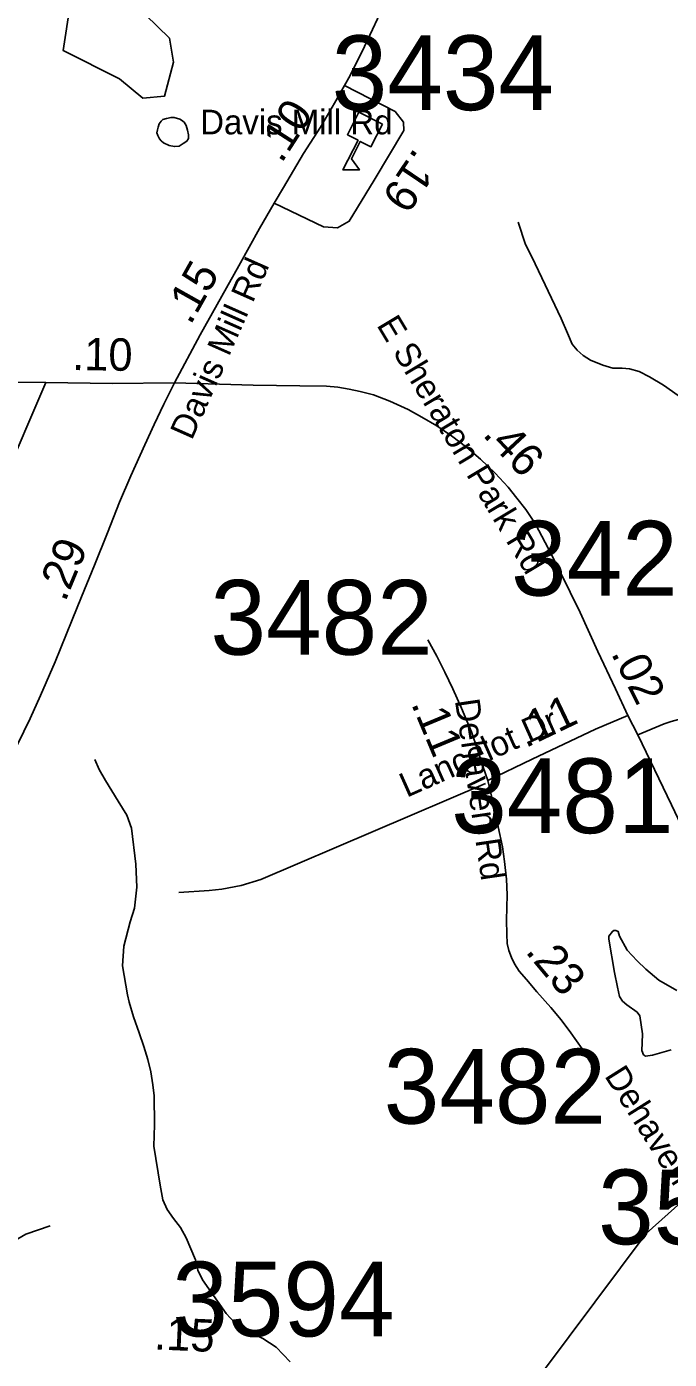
# Model space of a CAD drawing. Extents: x 1662474 to 1856135, y 779280 to 917889.
# Drawn here: x 1767584 to 1770061, y 804785 to 809921 of the extents above; entities that cross this region are included whole.
import ezdxf

# ---------------------------------------------------------------- set-up
doc = ezdxf.new("R2010")
doc.units = 0
for name, color, linetype in [('Cogo Default Point CELL', 7, 'Continuous'), ('Exist Cultural Educational Facility High CELL', 7, 'Continuous'), ('Exist Hydrographic Misc Water Feature', 7, 'Continuous'), ('Exist Hydrographic Pond Under 1500 Sq Ft', 7, 'Continuous'), ('Exist Road Non-System Type 51', 7, 'Continuous'), ('Exist Road Non-System Type 51 Label', 7, 'Continuous'), ('Exist Road Secondary Mileage Tenths English Label', 7, 'Continuous'), ('Exist Road Secondary Type 51 Attributed', 7, 'Continuous'), ('Exist Road Secondary Type 51 Label', 7, 'Continuous'), ('Prop DGN Element Guardrail', 7, 'Continuous')]:
    doc.layers.add(name, color=color, linetype=linetype)

msp = doc.modelspace()

# ---------------------------------------------------------------- linework, layer by layer
at = {"layer": 'Exist Cultural Educational Facility High CELL'}
msp.add_lwpolyline([(1768955.2, 809545.5), (1768910.7, 809458.3), (1768869.7, 809479.2), (1768835.6, 809412.3), (1768866.5, 809369.4), (1768802.8, 809369.1), (1768861.2, 809483.6), (1768820.2, 809504.5), (1768864.7, 809591.7)], close=True, dxfattribs=at)
at = {"layer": 'Exist Hydrographic Misc Water Feature'}
for points in [[(1769575.3, 804740.3), (1769971.2, 805270.5), (1770165.2, 805443.8), (1770531.2, 805456), (1770766.2, 805572.7), (1771077.3, 805943.8), (1771188.2, 806184.4), (1771190.3, 806509.3), (1771165.3, 806536.1), (1771158.3, 806634.7), (1771052.3, 806919.1), (1770690.4, 807540.3), (1770716.2, 807654.6), (1770876.3, 807881.1), (1770937.2, 808172), (1770859.3, 808803.8), (1770862.2, 809138.5), (1770922.3, 809330.9), (1771261.2, 810036.3), (1771274.3, 810551.3)], [(1769477.7, 809168), (1769506.8, 809081.7), (1769530.6, 809033.6), (1769570, 808953.2), (1769644.6, 808796.6), (1769668.2, 808740.3), (1769685.8, 808698.1), (1769705.7, 808674.1), (1769729.3, 808653.8), (1769757.2, 808635.6), (1769805.1, 808617.1), (1769843.1, 808604.8), (1769879, 808604.5), (1769907.1, 808602.3), (1769945, 808592), (1769984.8, 808571.7), (1770038.5, 808539.2), (1770217.5, 808413.7)], [(1768599.2, 804776.1), (1768545.7, 804832.6), (1768494, 804865), (1768466.2, 804879.2), (1768422.3, 804901.6), (1768386.4, 804925.9), (1768352.8, 804962.2), (1768261.7, 805091), (1768244.1, 805129.1), (1768234.4, 805169.3), (1768199.2, 805253.5), (1768177.4, 805293.7), (1768149.8, 805327.9), (1768126, 805362.2), (1768108.3, 805400.3), (1768098.7, 805456.4), (1768073.9, 805606.6), (1768076.6, 805688.6), (1768075.5, 805800.7), (1768069.8, 805842.7), (1768062.4, 805892.8), (1768050.7, 805940.9), (1768035.1, 805991), (1768017.5, 806043.2), (1767996, 806105.4), (1767978.5, 806161.5), (1767972.8, 806189.6), (1767953.5, 806301.8), (1767958.2, 806377.8), (1767983.1, 806471.6), (1767999.5, 806523.5), (1768008.1, 806605.4), (1768004.8, 806693.5), (1767988, 806831.7), (1767970.5, 806881.8), (1767936.9, 806936.1), (1767887.5, 807016.5), (1767863.9, 807058.7), (1767846.1, 807096.9)]]:
    msp.add_lwpolyline(points, dxfattribs=at)
at = {"layer": 'Exist Hydrographic Pond Under 1500 Sq Ft'}
for points in [[(1767752.2, 810006), (1767725.3, 809829.3), (1767941.2, 809719.9), (1768032.3, 809645.8), (1768115.3, 809653.9), (1768150.2, 809784.6), (1768134.2, 809876.8), (1767902.3, 810104.7), (1767819.2, 810090), (1767752.2, 810006)], [(1768122.5, 809567.3), (1768108.5, 809563.4), (1768102.4, 809557.4), (1768094.4, 809547.4), (1768090.3, 809533.5), (1768088, 809523.5), (1768086.2, 809511.5), (1768089.9, 809501.5), (1768095.8, 809489.4), (1768101.8, 809481.4), (1768111.6, 809473.3), (1768133.8, 809463.1), (1768153.7, 809459), (1768171.5, 809460.8), (1768187.7, 809470.7), (1768201.8, 809480.6), (1768207.8, 809490.5), (1768208, 809504.6), (1768204.3, 809522.6), (1768198.4, 809540.7), (1768190.4, 809552.7), (1768180.5, 809560.7), (1768174.6, 809564.8), (1768152.4, 809571), (1768140.5, 809571.2), (1768122.5, 809567.3)], [(1770067.4, 805978.4), (1769995.4, 805956.9), (1769969.2, 805953.2), (1769961.4, 805959.3), (1769955.4, 805975.3), (1769955.7, 806005.2), (1769957.9, 806039.2), (1769946.6, 806109.4), (1769936.6, 806123.4), (1769896.8, 806151.8), (1769881, 806165.9), (1769869.1, 806184.1), (1769861.5, 806220.1), (1769849.8, 806276.2), (1769827.1, 806404.4), (1769827.1, 806416.4), (1769841.2, 806434.3), (1769847.2, 806438.3), (1769855.2, 806438.2), (1769863.2, 806434.1), (1769868.9, 806416.1), (1769898.7, 806361.8), (1769936.4, 806321.5), (1769970, 806289.2), (1770019.8, 806246.8), (1770089.3, 806206.2)]]:
    msp.add_lwpolyline(points, dxfattribs=at)
at = {"layer": 'Exist Road Non-System Type 51'}
for points in [[(1768170.4, 806584.9), (1768287.4, 806591.7), (1768336.8, 806597.4), (1768410.5, 806611.9), (1768486.9, 806635), (1769352.4, 807004.9)], [(1767674.8, 805300.1), (1767580.9, 805267), (1767504.1, 805222.2), (1767416.8, 805158.9), (1767361.4, 805116.4), (1767337.5, 805088.6), (1767327, 805057.9), (1767322.9, 804992), (1767316.5, 804777.2)]]:
    msp.add_lwpolyline(points, dxfattribs=at)
at = {"layer": 'Exist Road Secondary Type 51 Attributed'}
for points in [[(1769295.4, 810764), (1769251.8, 810655.6), (1769178.2, 810489.7), (1769074.7, 810257.4), (1768967.3, 810017), (1768886, 809844.7), (1768830.3, 809732.6), (1768808.5, 809694.2)], [(1768808.5, 809694.2), (1768770.3, 809626.5), (1768716.6, 809534.4), (1768650.8, 809432), (1768573.4, 809302), (1768537.9, 809240.9)], [(1768808.5, 809694.2), (1769004.2, 809594.3), (1769035.9, 809552.6), (1769037.9, 809520.8), (1768922.7, 809329.5)], [(1768922.7, 809329.5), (1768827.5, 809171.3), (1768781.9, 809145.5), (1768728.3, 809149.4), (1768537.9, 809240.9)], [(1768537.9, 809240.9), (1768481.5, 809143.7), (1768402.1, 808999.6), (1768252.3, 808733.2), (1768153.3, 808548.7)], [(1767657.4, 808550), (1767489.2, 808157.2), (1767332, 807786.9), (1767204.4, 807498.7), (1767091.9, 807230.9)], [(1767657.4, 808550), (1767503.5, 808551.8)], [(1768153.3, 808548.7), (1768112.6, 808466.2), (1768075.5, 808387.9), (1768038.8, 808310.2), (1767985.8, 808189.8), (1767942.1, 808088.9), (1767895.4, 807970.1), (1767845.6, 807845.7), (1767795.2, 807724), (1767759.9, 807635.4), (1767694.2, 807473.3), (1767636.7, 807343.2), (1767596.9, 807255.1), (1767548.9, 807154.9)], [(1768153.3, 808548.7), (1767913.3, 808546.4), (1767657.4, 808550)], [(1769901.3, 807266.9), (1769853.1, 807368.9), (1769784.8, 807512.8), (1769716.6, 807662.9), (1769640.1, 807820.6), (1769594, 807910.9), (1769558, 807979.9), (1769538, 808014.7), (1769507.8, 808060.6), (1769473.6, 808104.7), (1769439.6, 808146.7), (1769389.5, 808200.3), (1769333.5, 808254.2), (1769280.3, 808300), (1769221.5, 808344.2), (1769165.1, 808382.4), (1769107.4, 808416.4), (1769054.8, 808445.4), (1768983.3, 808478), (1768921.1, 808501.9), (1768869.5, 808515.1), (1768827.3, 808523.9), (1768783.2, 808531.6), (1768739.2, 808535.5), (1768636.2, 808536.6), (1768457.1, 808539.3), (1768153.3, 808548.7)], [(1769129.8, 807558.3), (1769164.4, 807495.2), (1769196, 807433.5), (1769226.2, 807369.6), (1769260.5, 807295.3), (1769298.7, 807203.6), (1769322.8, 807131.6), (1769340.7, 807075.4), (1769351.8, 807042.1), (1769361.8, 807015.9)], [(1769901.3, 807266.9), (1769776.4, 807214.3), (1769532.5, 807097.8), (1769361.8, 807015.9)], [(1769939, 807191.6), (1769901.3, 807266.9)], [(1769939, 807191.6), (1770040.4, 807234.5), (1770067.5, 807243.5), (1770096.5, 807250.7), (1770126.2, 807255.7), (1770162.3, 807258.6), (1770200.1, 807260.8), (1770258.2, 807260.9), (1770491.1, 807251.6)], [(1770448.2, 806132.5), (1770396, 806223.4), (1770231.3, 806582.3), (1770069.4, 806922.6), (1769939, 807191.6)], [(1769361.8, 807015.9), (1769373, 806967.8), (1769385, 806915.7), (1769401.2, 806837.6), (1769417.3, 806759.8), (1769425.7, 806703.8), (1769433.5, 806635.7), (1769435.9, 806575.6), (1769433.9, 806477.5), (1769434.1, 806423.7), (1769436.3, 806387.8), (1769442.6, 806360.8), (1769452.3, 806333.7), (1769464.2, 806309.5), (1769482.1, 806281.5), (1769510.3, 806249.5), (1769550.3, 806201.4), (1769604.3, 806141.5), (1769644.6, 806093.8), (1769680.7, 806043.8), (1769724.7, 805981.9), (1769761.9, 805920.4)]]:
    msp.add_lwpolyline(points, dxfattribs=at)

# ---------------------------------------------------------------- texts
at = {"layer": 'Cogo Default Point CELL'}
for s, p in [('3434', (1768759.6, 809599.5)), ('3426', (1769450.7, 807728.6)), ('3482', (1768292.3, 807500.8)), ('3481', (1769220.1, 806813.1)), ('3482', (1768960.1, 805693.6)), ('3519', (1769786.3, 805228.6)), ('3594', (1768145, 804873.6))]:
    msp.add_text(s, height=288, dxfattribs=at).set_placement(p)
at = {"layer": 'Exist Road Non-System Type 51 Label'}
msp.add_text('Dehaven Rd', height=95, rotation=302.2566, dxfattribs=at).set_placement((1769808.8, 805877.9))
at = {"layer": 'Exist Road Secondary Mileage Tenths English Label'}
for s, rotation, p in [('.10', 57.2776, (1768566.3, 809391.5)), ('.15', 60.6505, (1768215.4, 808768)), ('.10', 359.1935, (1767758.9, 808597.8)), ('.29', 67.5037, (1767732.4, 807701)), ('.02', 296.6077, (1769834.7, 807506.6)), ('.11', 292.6167, (1769064.7, 807312.2)), ('.11', 25.5315, (1769506.4, 807139.9))]:
    msp.add_text(s, height=125, rotation=rotation, dxfattribs=at).set_placement(p)
at = {"layer": 'Exist Road Secondary Type 51 Label'}
msp.add_text('Davis Mill Rd', height=95, dxfattribs=at).set_placement((1768252.7, 809506.2))
for s, rotation, p in [('Davis Mill Rd', 66.0641, (1768220.3, 808324.3)), ('E Sheraton Park Rd', 300.9619, (1768930.8, 808771.5)), ('Dehaven Rd', 278.346, (1769234.2, 807324.8)), ('Lancelot Dr', 24.0097, (1769048.4, 806948.9))]:
    msp.add_text(s, height=95, rotation=rotation, dxfattribs=at).set_placement(p)
at = {"layer": 'Prop DGN Element Guardrail'}
for s, rotation, p in [('.19', 236.0056, (1769079.7, 809457.5)), ('.46', 313.0684, (1769338, 808346.9)), ('.23', 309.7467, (1769503.1, 806355.9)), ('.15', 357.4226, (1768073.7, 804823.8))]:
    msp.add_text(s, height=125, rotation=rotation, dxfattribs=at).set_placement(p)

doc.saveas('drawing.dxf')
